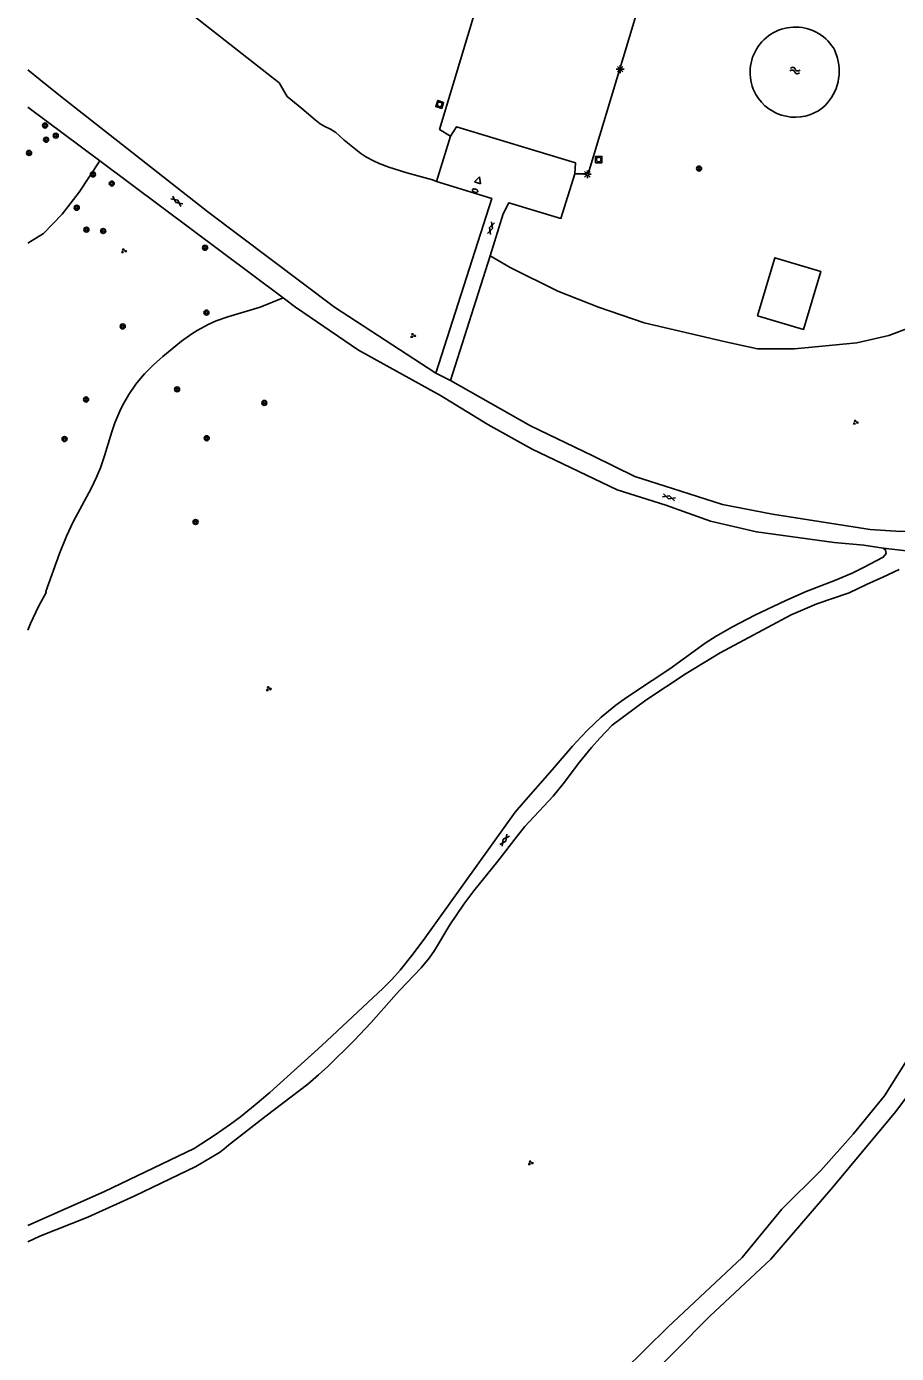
# Model space of a CAD drawing. Extents: x 131000 to 133014, y 396499 to 399001.
# Drawn here: x 130999.8 to 131138.4, y 397833.3 to 398044.7 of the extents above; entities that cross this region are included whole.
import ezdxf

# ---------------------------------------------------------------- set-up
doc = ezdxf.new("R2010")
doc.units = 0
for name, color, linetype in [('gg-bbg-gedigitaliseerde bijgebouw', 7, 'Continuous'), ('gg-bbg-hoofdgebouw', 7, 'Continuous'), ('gg-knt-onverhard', 7, 'Continuous'), ('gg-knt-verharding', 7, 'Continuous'), ('gg-kntw-bovenkant insteek waterloop', 7, 'Continuous'), ('gt-grn-groengrens', 7, 'Continuous'), ('gt-grn-weggrens', 7, 'Continuous'), ('gt-symb-boom', 7, 'Continuous'), ('gt-symb-brandkraan', 7, 'Continuous'), ('gt-symb-gesloten verharding', 7, 'Continuous'), ('gt-symb-groenvak', 7, 'Continuous'), ('gt-symb-lichtmast', 7, 'Continuous'), ('gt-symb-rioolschacht', 7, 'Continuous'), ('gt-symb-waterafsluiter', 7, 'Continuous'), ('gt-symb-watersymbool', 7, 'Continuous')]:
    doc.layers.add(name, color=color, linetype=linetype)

# ---------------------------------------------------------------- blocks, each defined once
blk = doc.blocks.new('gt0-LMAST')
at = {"layer": 'gt-symb-lichtmast'}
for p, q in [((-0.18, 0.17), (-0.45, 0.44)), ((-0.01, 0.25), (-0.01, 0.62)), ((0.17, 0.17), (0.44, 0.44)), ((-0.26, 0), (-0.63, 0)), ((-0.18, -0.18), (-0.45, -0.45)), ((-0.01, -0.25), (-0.01, -0.63)), ((0.44, -0.45), (0.17, -0.18)), ((0.24, 0), (0.62, 0))]:
    blk.add_line(p, q, dxfattribs=at)
blk.add_circle((-0.01, 0), 0.25, dxfattribs=at)
blk = doc.blocks.new('gt0-WA')
at = {"layer": 'gt-symb-watersymbool'}
for centre, start, end in [((-0.32, 0.02), 28.0725, 151.9275), ((0.43, 0.42), 208.0725, 331.9275), ((-0.32, -0.43), 28.0725, 151.9275), ((0.43, -0.03), 208.0725, 331.9275)]:
    blk.add_arc(centre, 0.425, start, end, dxfattribs=at)
blk = doc.blocks.new('gt0-GESVH1')
at = {"layer": 'gt-symb-gesloten verharding'}
for p, q in [((-0.99, -0.26), (0.01, 0.24)), ((0.01, -0.26), (-0.99, 0.24)), ((0.01, 0.24), (1.01, -0.26)), ((1.01, 0.24), (0.01, -0.26))]:
    blk.add_line(p, q, dxfattribs=at)
blk = doc.blocks.new('gt0-BOOM')
at = {"layer": 'gt-symb-boom'}
for radius in [0.4, 0.2]:
    blk.add_circle((0, 0), radius, dxfattribs=at)
blk = doc.blocks.new('gt0-GRVAK')
at = {"layer": 'gt-symb-groenvak'}
for p, q in [((-0.11, 0.19), (-0.23, 0.24)), ((-0.18, 0.15), (0.09, 0.15)), ((-0.09, 0.21), (-0.16, 0.32)), ((-0.05, 0.21), (-0.05, 0.39)), ((0, 0.21), (0.06, 0.32)), ((0.02, 0.19), (0.13, 0.24)), ((0.26, -0.05), (0.2, 0.06)), ((0.3, -0.05), (0.3, 0.13)), ((0.35, -0.05), (0.41, 0.06)), ((-0.24, -0.23), (-0.36, -0.18)), ((-0.32, -0.26), (-0.05, -0.26)), ((-0.23, -0.21), (-0.29, -0.09)), ((-0.18, -0.2), (-0.18, -0.02)), ((-0.14, -0.21), (-0.07, -0.09)), ((-0.12, -0.23), (0, -0.18)), ((0.24, -0.07), (0.12, -0.02)), ((0.17, -0.11), (0.44, -0.11)), ((0.37, -0.07), (0.49, -0.02))]:
    blk.add_line(p, q, dxfattribs=at)
blk = doc.blocks.new('gt0-BR')
at = {"layer": 'gt-symb-brandkraan'}
for centre, radius, start, end in [((-0.24, 0), 0.206, 107.5669, 252.4331), ((0.6, -2.66), 3, 106.892, 107.5669), ((0, -0.69), 0.938, 73.108, 106.892), ((-0.6, -2.66), 3, 72.4331, 73.108), ((0.24, 0), 0.206, 287.567, 72.4331), ((0.6, 2.66), 3, 252.4331, 253.108), ((0, 0.69), 0.938, 253.108, 286.8921), ((-0.6, 2.66), 3, 286.8921, 287.567)]:
    blk.add_arc(centre, radius, start, end, dxfattribs=at)
blk = doc.blocks.new('gt0-WAFSL')
at = {"layer": 'gt-symb-waterafsluiter'}
for p, q in [((-0.5, -0.33), (0, 0.67)), ((0, 0.67), (0.5, -0.33)), ((0.5, -0.33), (-0.5, -0.33))]:
    blk.add_line(p, q, dxfattribs=at)
blk = doc.blocks.new('gt0-RS')
at = {"layer": 'gt-symb-rioolschacht'}
blk.add_lwpolyline([(-0.5, -0.5), (0.5, -0.5), (0.5, 0.5), (-0.5, 0.5)], close=True, dxfattribs=at)
blk.add_circle((0, 0), 0.375, dxfattribs=at)

msp = doc.modelspace()

# ---------------------------------------------------------------- linework, layer by layer
at = {"layer": 'gg-bbg-gedigitaliseerde bijgebouw'}
msp.add_lwpolyline([(131116.32, 397998.6), (131119.06, 398007.84), (131126.37, 398005.67), (131123.63, 397996.43), (131116.32, 397998.6)], dxfattribs=at)
at = {"layer": 'gg-bbg-hoofdgebouw'}
for points in [[(131073.07, 398088.76), (131079.68, 398084.69), (131082.36, 398083.8), (131065.63, 398028.3), (131067.39, 398027.21)], [(131087.21, 398021.24), (131089.31, 398021.19), (131106.02, 398076.68), (131108.32, 398075.96)], [(131067.39, 398027.21), (131068.35, 398028.7), (131087.28, 398022.99), (131087.21, 398021.24)]]:
    msp.add_lwpolyline(points, dxfattribs=at)
at = {"layer": 'gg-knt-onverhard'}
for points in [[(131136.33, 397961.62), (131136.7, 397961.3), (131136.83, 397960.75), (131136.34, 397960.15), (131133.21, 397958.5), (131131.41, 397957.63), (131128.72, 397956.49), (131124.06, 397954.67), (131120.8, 397953.27), (131115.89, 397950.92), (131112.33, 397949.09), (131109.73, 397947.6), (131107.98, 397946.47), (131102.31, 397942.36), (131096.68, 397938.67), (131095.03, 397937.54), (131093.71, 397936.57), (131091.39, 397934.67), (131089.19, 397932.61), (131088.17, 397931.56), (131086.84, 397930.08), (131083.59, 397926.27), (131079, 397921.11), (131077.7, 397919.52), (131075.9, 397917.12), (131063.02, 397899.12), (131061.22, 397896.71), (131059.33, 397894.38), (131058, 397892.89), (131056.65, 397891.52), (131046.84, 397882.41), (131038.58, 397874.92), (131036.26, 397872.91), (131033.92, 397871.04), (131032.31, 397869.85), (131029.88, 397868.17), (131026.54, 397865.98), (131012.25, 397859.11), (131000, 397853.72)], [(131000, 397851.13), (131001.92, 397852), (131009.59, 397855.02), (131017.04, 397858.44), (131026.8, 397863.09), (131030.55, 397865.34), (131031.24, 397865.87), (131032, 397866.53), (131037.99, 397871.18), (131044.61, 397876.25), (131046.35, 397877.7), (131047.83, 397879.04), (131051.99, 397883.14), (131054.75, 397886.03), (131058.33, 397890.16), (131059.23, 397891.15), (131062.7, 397894.76), (131063.97, 397896.3), (131064.81, 397897.49), (131067.29, 397901.58), (131068.38, 397903.26), (131069.51, 397904.91), (131071.11, 397907.04), (131074.93, 397911.76), (131077.97, 397915.74), (131079.24, 397917.28), (131083.72, 397922.07), (131085.34, 397924.07), (131087.95, 397927.51), (131089.86, 397929.83), (131091.19, 397931.32), (131093.14, 397933.42), (131098.52, 397937.39), (131104.92, 397941.63), (131110.35, 397944.9), (131121.65, 397950.96), (131125.77, 397952.74), (131130.89, 397954.46), (131133.67, 397955.83), (131136.29, 397956.96), (131138.9, 397958.17)]]:
    msp.add_lwpolyline(points, dxfattribs=at)
at = {"layer": 'gg-knt-verharding'}
for p, q in [((131000, 398037.79), (131001.95, 398036.19)), ((131000, 398031.82), (131011.48, 398023.26)), ((131067.39, 398027.21), (131065.15, 398020.01)), ((131011.48, 398023.26), (131040.69, 398001.48)), ((131067.36, 397988.29), (131073.67, 398008.16)), ((131040.69, 398001.48), (131042.68, 398000)), ((131048.88, 398000), (131065.02, 397989.45)), ((131136.33, 397961.62), (131147.78, 397960.21))]:
    msp.add_line(p, q, dxfattribs=at)
for points in [[(131048.88, 398000), (131028.68, 398015.17), (131005.23, 398033.57), (131001.95, 398036.19)], [(131073.67, 398008.16), (131075.78, 398014.83), (131076.66, 398016.61), (131084.96, 398014.12), (131087.21, 398021.24)], [(131065.15, 398020.01), (131073.94, 398017.29), (131065.02, 397989.45)], [(131136.33, 397961.62), (131133.23, 397962.07), (131128.51, 397962.5), (131116.13, 397964.18), (131108.82, 397965.89), (131101.69, 397968.45), (131093.94, 397970.87), (131080.37, 397977.35), (131073.3, 397981.3), (131065.79, 397985.9), (131052.72, 397993.13), (131042.68, 398000)], [(131067.36, 397988.29), (131080.13, 397981.1), (131090.04, 397976.32), (131096.75, 397973.01), (131102.74, 397971.12), (131110.72, 397968.53), (131118.67, 397967.03), (131127.16, 397965.67), (131134.27, 397964.59), (131139.16, 397964.23), (131143.29, 397964.44)], [(131147.78, 397960.21), (131150.01, 397959.73), (131152.62, 397958.69), (131154.81, 397957.35), (131156.76, 397955.63), (131158.54, 397953.38), (131159.76, 397951), (131160.69, 397947.3), (131160.86, 397943.87), (131160.7, 397939.99), (131159.99, 397934.34), (131157.71, 397920.83), (131155.66, 397912.75), (131153.83, 397906.14), (131148.94, 397893.43), (131145.43, 397887.59), (131140.97, 397881.4), (131136.55, 397874.35), (131131.55, 397868.26), (131126.41, 397862.49), (131120.16, 397856.29), (131113.85, 397848.62), (131102.03, 397837.53), (131091.32, 397827.01)], [(131144.82, 397880.54), (131138.32, 397871.86), (131128.32, 397859.84), (131118.43, 397848.35), (131108.63, 397839.2), (131097.75, 397828.22)]]:
    msp.add_lwpolyline(points, dxfattribs=at)
at = {"layer": 'gg-kntw-bovenkant insteek waterloop'}
msp.add_line((131128.64, 398040.85), (131129.04, 398039.64), dxfattribs=at)
for centre, radius, start, end in [((131122.32, 398037.39), 7.2, 28.716, 209.4372), ((131121.52, 398037.57), 7.8, 311.2806, 15.4057), ((131122.3, 398037.44), 7.21, 209.8312, 307.2916)]:
    msp.add_arc(centre, radius, start, end, dxfattribs=at)
at = {"layer": 'gt-grn-groengrens'}
for points in [[(131204.17, 398092.67), (131194.21, 398044.93), (131179.62, 398047.57), (131178.58, 398041.09), (131175.72, 398030.51), (131169.83, 398019.2), (131163.54, 398011.36), (131154.65, 398003.66), (131145.86, 397998.7), (131137.22, 397995.48), (131132.14, 397994.3), (131122.18, 397993.33), (131116.3, 397993.32), (131111.21, 397994.43), (131098.22, 397997.49), (131090.95, 398000), (131084.48, 398002.5), (131076.89, 398006.31), (131073.67, 398008.16)], [(131000, 398067.09), (131006.32, 398062.47), (131009.31, 398060.21), (131011.82, 398058.21), (131013.32, 398056.89), (131016.46, 398054.25), (131040.05, 398035.72), (131041.33, 398033.51), (131043.68, 398031.64), (131045.79, 398029.79), (131046.59, 398029.19), (131047.34, 398028.75), (131048.26, 398028.32), (131049.11, 398027.8), (131049.66, 398027.25), (131050.42, 398026.6), (131053.06, 398024.47), (131053.9, 398023.93), (131055.11, 398023.29), (131056.02, 398022.88), (131057.57, 398022.28), (131060.42, 398021.36), (131064.49, 398020.24), (131065.15, 398020.01)], [(131000, 398010.16), (131002.52, 398011.71), (131005.46, 398014.79), (131008.21, 398018.29), (131011.48, 398023.26)], [(131000, 397948.55), (131000.43, 397949.59), (131001.72, 397952.29), (131002.95, 397954.52), (131002.88, 397954.7), (131005.07, 397960.72), (131006.18, 397963.51), (131007.24, 397965.8), (131010.09, 397971.09), (131010.96, 397972.89), (131011.58, 397974.41), (131012.21, 397976.3), (131013.39, 397980.13), (131013.89, 397981.54), (131014.66, 397983.4), (131015.1, 397984.3), (131016.09, 397986.05), (131017.22, 397987.7), (131017.97, 397988.63), (131018.63, 397989.37), (131020.04, 397990.79), (131021.53, 397992.13), (131024.52, 397994.55), (131026.15, 397995.72), (131027, 397996.26), (131028.74, 397997.22), (131030.01, 397997.78), (131031.89, 397998.45), (131037.03, 398000), (131040.69, 398001.48)]]:
    msp.add_lwpolyline(points, dxfattribs=at)
at = {"layer": 'gt-grn-weggrens'}
msp.add_line((131065.02, 397989.45), (131067.36, 397988.29), dxfattribs=at)

# ---------------------------------------------------------------- block references
at = {"layer": 'gt-symb-boom'}
for p in [(131002.76, 398028.91), (131004.45, 398027.29), (131002.93, 398026.65), (131000.2, 398024.54), (131010.39, 398021.12), (131106.98, 398022.06), (131013.39, 398019.67), (131007.8, 398015.82), (131009.35, 398012.32), (131012.02, 398012.11), (131028.25, 398009.45), (131028.48, 397999.11), (131015.14, 397996.92), (131023.79, 397986.89), (131009.29, 397985.27), (131037.7, 397984.72), (131005.86, 397978.97), (131028.52, 397979.11), (131026.75, 397965.76)]:
    msp.add_blockref('gt0-BOOM', p, dxfattribs=at)
at = {"layer": 'gt-symb-brandkraan', "rotation": -17.22069937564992}
msp.add_blockref('gt0-BR', (131071.29, 398018.53), dxfattribs=at)
at = {"layer": 'gt-symb-gesloten verharding'}
for p, rotation in [((131023.76, 398016.85), -36.86989764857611), ((131073.85, 398012.57), -108.77911787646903), ((131102.18, 397969.7), -18.235691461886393), ((131075.98, 397915.08), 54.402368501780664)]:
    msp.add_blockref('gt0-GESVH1', p, dxfattribs=dict(at, rotation=rotation))
at = {"layer": 'gt-symb-groenvak'}
for p in [(131015.28, 398008.95), (131061.37, 397995.45), (131131.91, 397981.65), (131038.37, 397939.21), (131080.12, 397863.69)]:
    msp.add_blockref('gt0-GRVAK', p, dxfattribs=at)
at = {"layer": 'gt-symb-lichtmast'}
for p in [(131094.42, 398037.89), (131089.19, 398021.15)]:
    msp.add_blockref('gt0-LMAST', p, dxfattribs=at)
at = {"layer": 'gt-symb-rioolschacht', "rotation": 72.05443694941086}
msp.add_blockref('gt0-RS', (131065.65, 398032.27), dxfattribs=at)
at = {"layer": 'gt-symb-rioolschacht'}
msp.add_blockref('gt0-RS', (131091, 398023.49), dxfattribs=at)
at = {"layer": 'gt-symb-waterafsluiter', "rotation": -17.220699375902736}
msp.add_blockref('gt0-WAFSL', (131071.77, 398020.09), dxfattribs=at)
at = {"layer": 'gt-symb-watersymbool', "rotation": 170.0949207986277}
msp.add_blockref('gt0-WA', (131122.33, 398037.65), dxfattribs=at)

doc.saveas('drawing.dxf')
